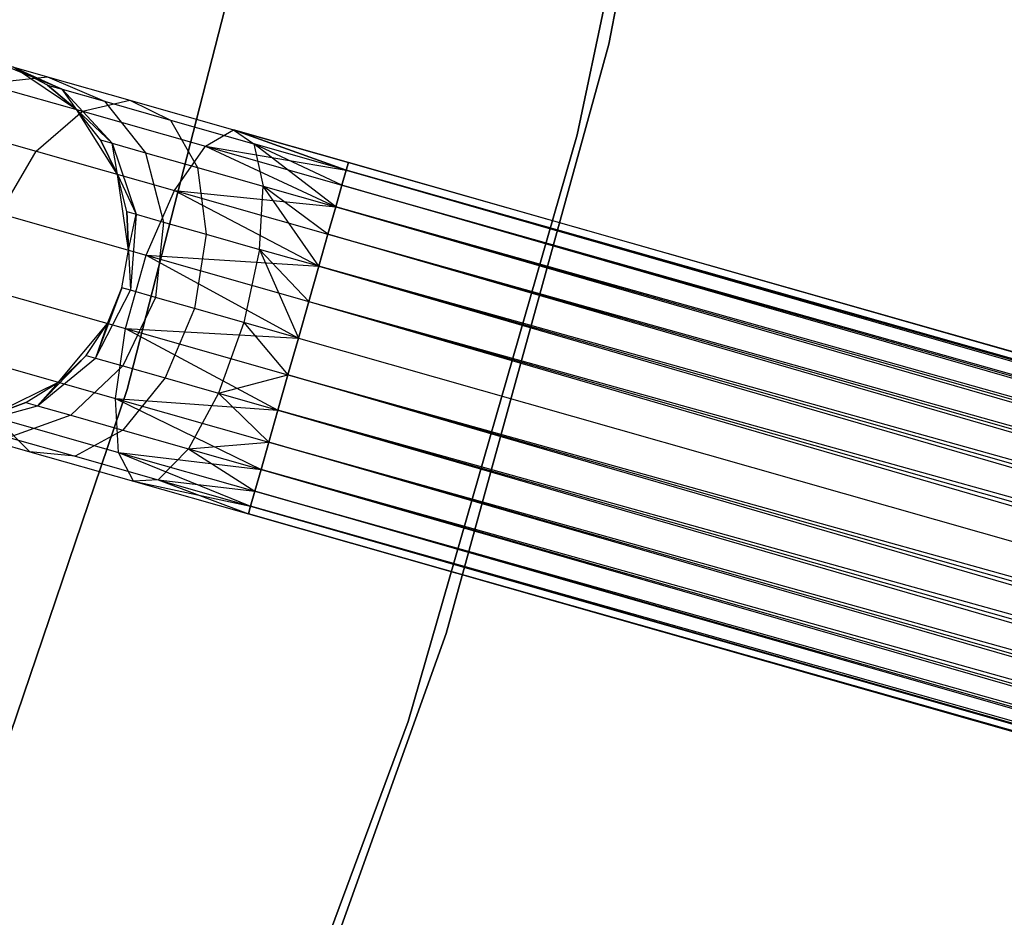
# Model space of a CAD drawing. Extents: x -102 to 102, y -101 to 102.
# Tile 345 of 481: x 40.12 to 45.48, y -14.98 to -10.1. Entities that reach past the tile are written whole.
import ezdxf

# ---------------------------------------------------------------- set-up
doc = ezdxf.new("R2010")
doc.units = 0
doc.header["$LTSCALE"] = 25.4
doc.layers.get('0').update_dxf_attribs({"linetype": 'CONTINUOUS'})

# ---------------------------------------------------------------- blocks, each defined once
blk = doc.blocks.new('NL2500011659_STL')
at = {"color": 0}
for p, q in [((43.3249, -10.2308, 1), (43.9678, -6.9657, 1)), ((43.9678, -6.9657, 2), (43.3249, -10.2308, 2)), ((43.3249, -10.2308, 1), (43.9678, -6.9657, 1)), ((43.9678, -6.9657, 2), (43.3249, -10.2308, 2)), ((43.1536, -10.7253, 1), (43.834, -7.4716, 1)), ((43.834, -7.4716, -6.5), (43.1536, -10.7253, -6.5)), ((43.1536, -10.7253, 1), (43.834, -7.4716, 1)), ((43.834, -7.4716, -6.5), (43.1536, -10.7253, -6.5)), ((41.5103, -8.9605, 1), (40.7031, -12.1107, 1)), ((40.7031, -12.1107, -6.5), (41.5103, -8.9605, -6.5)), ((40.7031, -12.1107, -6.5), (41.5103, -8.9605, -6.5)), ((41.5103, -8.9605, 1), (40.7031, -12.1107, 1)), ((42.4397, -13.4387, 1), (43.3249, -10.2308, 1)), ((43.3249, -10.2308, 2), (42.4397, -13.4387, 2)), ((42.4397, -13.4387, 1), (43.3249, -10.2308, 1)), ((43.3249, -10.2308, 2), (42.4397, -13.4387, 2)), ((43.3249, -10.2308, 1), (43.3249, -10.2308, 2)), ((43.3249, -10.2308, 1), (43.3249, -10.2308, 2)), ((40.3483, -10.477, -6.0225), (39.9819, -10.3275, -6.1503)), ((39.9819, -10.3275, -6.1503), (40.2695, -10.4093, -6.737)), ((39.9819, -10.3275, -6.1503), (40.2695, -10.4093, -6.737)), ((40.3483, -10.477, -6.0225), (39.9819, -10.3275, -6.1503)), ((40.4292, -10.5884, 0), (40.084, -10.3565, 0)), ((40.2687, -10.4543, -5.5), (40.084, -10.3565, 0)), ((40.4292, -10.5884, 0), (40.084, -10.3565, 0)), ((40.2687, -10.4543, -5.5), (40.084, -10.3565, -5.5)), ((40.2687, -10.4543, -5.5), (40.084, -10.3565, 0)), ((40.084, -10.3565, -5.5), (40.3483, -10.477, -6.0225)), ((40.2687, -10.4543, -5.5), (40.084, -10.3565, -5.5)), ((40.084, -10.3565, -5.5), (40.3483, -10.477, -6.0225)), ((39.9266, -10.4454, -6.9695), (40.2695, -10.4093, -6.737)), ((39.9266, -10.4454, -6.9695), (40.2695, -10.4093, -6.737)), ((39.9266, -10.4454, -6.9695), (40.4585, -10.5967, -7.5225)), ((39.9266, -10.4454, -6.9695), (40.4585, -10.5967, -7.5225)), ((40.4292, -10.5884, -5.5), (40.2687, -10.4543, -5.5)), ((40.2687, -10.4543, -5.5), (40.4292, -10.5884, 0)), ((40.2687, -10.4543, -5.5), (40.4292, -10.5884, 0)), ((40.2687, -10.4543, -5.5), (40.3483, -10.477, -6.0225)), ((40.2687, -10.4543, -5.5), (40.3483, -10.477, -6.0225)), ((40.4292, -10.5884, -5.5), (40.2687, -10.4543, -5.5)), ((40.2695, -10.4093, -6.737), (40.7173, -10.5367, -7.2026)), ((40.2695, -10.4093, -6.737), (40.7173, -10.5367, -7.2026)), ((40.2695, -10.4093, -6.737), (40.5794, -10.5427, -6.4939)), ((40.2695, -10.4093, -6.737), (40.5794, -10.5427, -6.4939)), ((40.4292, -10.5884, -5.5), (40.3483, -10.477, -6.0225)), ((40.4292, -10.5884, -5.5), (40.3483, -10.477, -6.0225)), ((40.6209, -10.7707, -5.9113), (40.3483, -10.477, -6.0225)), ((40.3483, -10.477, -6.0225), (40.5794, -10.5427, -6.4939)), ((40.3483, -10.477, -6.0225), (40.5794, -10.5427, -6.4939)), ((40.6209, -10.7707, -5.9113), (40.3483, -10.477, -6.0225)), ((40.4585, -10.5967, -7.5225), (40.7173, -10.5367, -7.2026)), ((40.4585, -10.5967, -7.5225), (40.7173, -10.5367, -7.2026)), ((40.5794, -10.5427, -6.4939), (40.9392, -10.6451, -6.868)), ((40.5794, -10.5427, -6.4939), (40.9392, -10.6451, -6.868)), ((40.5794, -10.5427, -6.4939), (40.8027, -10.8224, -6.2823)), ((40.5794, -10.5427, -6.4939), (40.8027, -10.8224, -6.2823)), ((40.7173, -10.5367, -7.2026), (41.2816, -10.6973, -7.5015)), ((40.7173, -10.5367, -7.2026), (41.2816, -10.6973, -7.5015)), ((40.7173, -10.5367, -7.2026), (40.9392, -10.6451, -6.868)), ((40.7173, -10.5367, -7.2026), (40.9392, -10.6451, -6.868)), ((40.2077, -10.8146, -7.7725), (40.4585, -10.5967, -7.5225)), ((40.2077, -10.8146, -7.7725), (40.4585, -10.5967, -7.5225)), ((40.6502, -10.9405, 0), (40.4292, -10.5884, 0)), ((40.5582, -10.7528, -5.5), (40.4292, -10.5884, 0)), ((40.6502, -10.9405, 0), (40.4292, -10.5884, 0)), ((40.5582, -10.7528, -5.5), (40.4292, -10.5884, -5.5)), ((40.4292, -10.5884, -5.5), (40.4292, -10.5884, 0)), ((40.5582, -10.7528, -5.5), (40.4292, -10.5884, 0)), ((40.4292, -10.5884, -5.5), (40.4292, -10.5884, 0)), ((40.4292, -10.5884, -5.5), (40.6209, -10.7707, -5.9113)), ((40.5582, -10.7528, -5.5), (40.4292, -10.5884, -5.5)), ((40.4292, -10.5884, -5.5), (40.6209, -10.7707, -5.9113)), ((40.4585, -10.5967, -7.5225), (41.1288, -10.7874, -7.8776)), ((40.4585, -10.5967, -7.5225), (41.1288, -10.7874, -7.8776)), ((39.61, -10.6446, -7.1511), (40.2077, -10.8146, -7.7725)), ((39.61, -10.6446, -7.1511), (40.2077, -10.8146, -7.7725)), ((40.9392, -10.6451, -6.868), (41.3926, -10.7741, -7.1082)), ((40.9392, -10.6451, -6.868), (41.3926, -10.7741, -7.1082)), ((40.9392, -10.6451, -6.868), (41.0859, -10.903, -6.5767)), ((40.9392, -10.6451, -6.868), (41.0859, -10.903, -6.5767)), ((41.1288, -10.7874, -7.8776), (41.2816, -10.6973, -7.5015)), ((41.1288, -10.7874, -7.8776), (41.2816, -10.6973, -7.5015)), ((41.2816, -10.6973, -7.5015), (41.8952, -10.9171, -7.809)), ((41.2816, -10.6973, -7.5015), (41.8952, -10.9171, -7.809)), ((41.2816, -10.6973, -7.5015), (41.9071, -10.8753, -7.6045)), ((41.8952, -10.9171, -7.191), (41.2816, -10.6973, -7.5015)), ((41.2816, -10.6973, -7.5015), (41.3926, -10.7741, -7.1082)), ((41.8952, -10.9171, -7.191), (41.2816, -10.6973, -7.5015)), ((41.9071, -10.8753, -7.3955), (41.2816, -10.6973, -7.5015)), ((41.9071, -10.8753, -7.3955), (41.2816, -10.6973, -7.5015)), ((41.2816, -10.6973, -7.5015), (41.9071, -10.8753, -7.6045)), ((41.2816, -10.6973, -7.5015), (41.3926, -10.7741, -7.1082)), ((40.6502, -10.9405, -5.5), (40.5582, -10.7528, -5.5)), ((40.5582, -10.7528, -5.5), (40.6502, -10.9405, 0)), ((40.5582, -10.7528, -5.5), (40.6502, -10.9405, 0)), ((40.5582, -10.7528, -5.5), (40.6209, -10.7707, -5.9113)), ((40.5582, -10.7528, -5.5), (40.6209, -10.7707, -5.9113)), ((40.6502, -10.9405, -5.5), (40.5582, -10.7528, -5.5)), ((40.6209, -10.7707, -5.9113), (40.8027, -10.8224, -6.2823)), ((40.6209, -10.7707, -5.9113), (40.8027, -10.8224, -6.2823)), ((40.6209, -10.7707, -5.9113), (40.7524, -11.1578, -5.8357)), ((40.6502, -10.9405, -5.5), (40.6209, -10.7707, -5.9113)), ((40.6502, -10.9405, -5.5), (40.6209, -10.7707, -5.9113)), ((40.6209, -10.7707, -5.9113), (40.7524, -11.1578, -5.8357)), ((41.3926, -10.7741, -7.1082), (41.4427, -11.0045, -6.7657)), ((41.8383, -11.117, -6.8309), (41.3926, -10.7741, -7.1082)), ((41.8719, -10.9989, -7), (41.3926, -10.7741, -7.1082)), ((41.8383, -11.117, -6.8309), (41.3926, -10.7741, -7.1082)), ((41.8719, -10.9989, -7), (41.3926, -10.7741, -7.1082)), ((41.8952, -10.9171, -7.191), (41.3926, -10.7741, -7.1082)), ((41.8952, -10.9171, -7.191), (41.3926, -10.7741, -7.1082)), ((41.3926, -10.7741, -7.1082), (41.4427, -11.0045, -6.7657)), ((42.232, -13.919, 1), (43.1536, -10.7253, 1)), ((43.1536, -10.7253, -6.5), (42.232, -13.919, -6.5)), ((42.232, -13.919, 1), (43.1536, -10.7253, 1)), ((43.1536, -10.7253, -6.5), (42.232, -13.919, -6.5)), ((43.1536, -10.7253, 1), (43.1536, -10.7253, -6.5)), ((43.1536, -10.7253, 1), (43.1536, -10.7253, -6.5)), ((40.0081, -11.1528, -7.9094), (40.2077, -10.8146, -7.7725)), ((40.0081, -11.1528, -7.9094), (40.2077, -10.8146, -7.7725)), ((40.2077, -10.8146, -7.7725), (40.9609, -11.0289, -8.1715)), ((40.2077, -10.8146, -7.7725), (40.9609, -11.0289, -8.1715)), ((40.8027, -10.8224, -6.2823), (41.0859, -10.903, -6.5767)), ((40.8027, -10.8224, -6.2823), (41.0859, -10.903, -6.5767)), ((40.8027, -10.8224, -6.2823), (40.9008, -11.2001, -6.1386)), ((40.8027, -10.8224, -6.2823), (40.9008, -11.2001, -6.1386)), ((40.9609, -11.0289, -8.1715), (41.1288, -10.7874, -7.8776)), ((40.9609, -11.0289, -8.1715), (41.1288, -10.7874, -7.8776)), ((41.1288, -10.7874, -7.8776), (41.8383, -11.117, -8.1691)), ((41.1288, -10.7874, -7.8776), (41.8383, -11.117, -8.1691)), ((41.1288, -10.7874, -7.8776), (41.8719, -10.9989, -8)), ((41.1288, -10.7874, -7.8776), (41.8719, -10.9989, -8)), ((41.1288, -10.7874, -7.8776), (41.8952, -10.9171, -7.809)), ((41.1288, -10.7874, -7.8776), (41.8952, -10.9171, -7.809)), ((41.9071, -10.8753, -7.6045), (41.8952, -10.9171, -7.809)), ((41.8952, -10.9171, -7.191), (41.9071, -10.8753, -7.3955)), ((41.8952, -10.9171, -7.191), (41.9071, -10.8753, -7.3955)), ((41.9071, -10.8753, -7.6045), (41.8952, -10.9171, -7.809)), ((41.9071, -10.8753, -7.3955), (77.861, -21.105, -7.3955)), ((41.9071, -10.8753, -7.6045), (77.861, -21.105, -7.3955)), ((77.8491, -21.1469, -7.809), (41.9071, -10.8753, -7.6045)), ((41.9071, -10.8753, -7.6045), (77.861, -21.105, -7.3955)), ((41.9071, -10.8753, -7.3955), (77.861, -21.105, -7.3955)), ((77.8491, -21.1469, -7.809), (41.9071, -10.8753, -7.6045)), ((41.0859, -10.903, -6.5767), (41.4427, -11.0045, -6.7657)), ((41.0859, -10.903, -6.5767), (41.4427, -11.0045, -6.7657)), ((41.0859, -10.903, -6.5767), (41.132, -11.2658, -6.379)), ((41.0859, -10.903, -6.5767), (41.132, -11.2658, -6.379)), ((41.8952, -10.9171, -7.809), (41.8719, -10.9989, -8)), ((41.8719, -10.9989, -7), (41.8952, -10.9171, -7.191)), ((41.8719, -10.9989, -7), (41.8952, -10.9171, -7.191)), ((41.8952, -10.9171, -7.809), (41.8719, -10.9989, -8)), ((77.861, -21.105, -7.3955), (41.8952, -10.9171, -7.191)), ((41.8952, -10.9171, -7.191), (77.8259, -21.2286, -7)), ((41.8952, -10.9171, -7.191), (77.8259, -21.2286, -7)), ((77.861, -21.105, -7.3955), (41.8952, -10.9171, -7.191)), ((41.8952, -10.9171, -7.809), (77.8491, -21.1469, -7.809)), ((41.8952, -10.9171, -7.809), (77.8491, -21.1469, -7.809)), ((40.709, -11.3522, 0), (40.6502, -10.9405, 0)), ((40.7012, -11.1433, -5.5), (40.6502, -10.9405, 0)), ((40.709, -11.3522, 0), (40.6502, -10.9405, 0)), ((40.7012, -11.1433, -5.5), (40.6502, -10.9405, -5.5)), ((40.6502, -10.9405, -5.5), (40.6502, -10.9405, 0)), ((40.7012, -11.1433, -5.5), (40.6502, -10.9405, 0)), ((40.6502, -10.9405, -5.5), (40.6502, -10.9405, 0)), ((40.6502, -10.9405, -5.5), (40.7524, -11.1578, -5.8357)), ((40.6502, -10.9405, -5.5), (40.7524, -11.1578, -5.8357)), ((40.7012, -11.1433, -5.5), (40.6502, -10.9405, -5.5)), ((40.8066, -11.38, -8.3324), (40.9609, -11.0289, -8.1715)), ((40.8066, -11.38, -8.3324), (40.9609, -11.0289, -8.1715)), ((40.9609, -11.0289, -8.1715), (41.7462, -11.4406, -8.4135)), ((40.9609, -11.0289, -8.1715), (41.7462, -11.4406, -8.4135)), ((40.9609, -11.0289, -8.1715), (41.7958, -11.2665, -8.309)), ((40.9609, -11.0289, -8.1715), (41.7958, -11.2665, -8.309)), ((40.9609, -11.0289, -8.1715), (41.8383, -11.117, -8.1691)), ((40.9609, -11.0289, -8.1715), (41.8383, -11.117, -8.1691)), ((41.4233, -11.3487, -6.5333), (41.4427, -11.0045, -6.7657)), ((41.4233, -11.3487, -6.5333), (41.4427, -11.0045, -6.7657)), ((41.4427, -11.0045, -6.7657), (41.8383, -11.117, -6.8309)), ((41.7462, -11.4406, -6.5865), (41.4427, -11.0045, -6.7657)), ((41.7462, -11.4406, -6.5865), (41.4427, -11.0045, -6.7657)), ((41.7958, -11.2665, -6.691), (41.4427, -11.0045, -6.7657)), ((41.7958, -11.2665, -6.691), (41.4427, -11.0045, -6.7657)), ((41.4427, -11.0045, -6.7657), (41.8383, -11.117, -6.8309)), ((41.8719, -10.9989, -8), (41.8383, -11.117, -8.1691)), ((41.8383, -11.117, -6.8309), (41.8719, -10.9989, -7)), ((41.8383, -11.117, -6.8309), (41.8719, -10.9989, -7)), ((41.8719, -10.9989, -8), (41.8383, -11.117, -8.1691)), ((41.8719, -10.9989, -7), (77.8259, -21.2286, -7)), ((41.8719, -10.9989, -7), (77.8259, -21.2286, -7)), ((77.7923, -21.3468, -8.1691), (41.8719, -10.9989, -8)), ((41.8719, -10.9989, -8), (77.8491, -21.1469, -7.809)), ((41.8719, -10.9989, -8), (77.8491, -21.1469, -7.809)), ((77.7923, -21.3468, -8.1691), (41.8719, -10.9989, -8)), ((40.709, -11.3522, -5.5), (40.7012, -11.1433, -5.5)), ((40.7012, -11.1433, -5.5), (40.709, -11.3522, 0)), ((40.7012, -11.1433, -5.5), (40.709, -11.3522, 0)), ((40.7012, -11.1433, -5.5), (40.7524, -11.1578, -5.8357)), ((40.7012, -11.1433, -5.5), (40.7524, -11.1578, -5.8357)), ((40.709, -11.3522, -5.5), (40.7012, -11.1433, -5.5)), ((41.8383, -11.117, -8.1691), (41.7958, -11.2665, -8.309)), ((41.7958, -11.2665, -6.691), (41.8383, -11.117, -6.8309)), ((41.7958, -11.2665, -6.691), (41.8383, -11.117, -6.8309)), ((41.8383, -11.117, -8.1691), (41.7958, -11.2665, -8.309)), ((77.8259, -21.2286, -7), (41.8383, -11.117, -6.8309)), ((41.8383, -11.117, -6.8309), (77.7497, -21.4963, -6.691)), ((41.8383, -11.117, -6.8309), (77.7497, -21.4963, -6.691)), ((77.8259, -21.2286, -7), (41.8383, -11.117, -6.8309)), ((41.8383, -11.117, -8.1691), (77.7923, -21.3468, -8.1691)), ((41.8383, -11.117, -8.1691), (77.7923, -21.3468, -8.1691)), ((40.0081, -11.1528, -7.9094), (40.8066, -11.38, -8.3324)), ((40.0081, -11.1528, -7.9094), (40.8066, -11.38, -8.3324)), ((40.709, -11.3522, -5.5), (40.7524, -11.1578, -5.8357)), ((40.709, -11.3522, -5.5), (40.7524, -11.1578, -5.8357)), ((40.7524, -11.1578, -5.8357), (40.7201, -11.5715, -5.809)), ((40.7524, -11.1578, -5.8357), (40.7201, -11.5715, -5.809)), ((40.7524, -11.1578, -5.8357), (40.9008, -11.2001, -6.1386)), ((40.7524, -11.1578, -5.8357), (40.9008, -11.2001, -6.1386)), ((40.9008, -11.2001, -6.1386), (40.8568, -11.6104, -6.0878)), ((40.9008, -11.2001, -6.1386), (40.8568, -11.6104, -6.0878)), ((40.9008, -11.2001, -6.1386), (41.132, -11.2658, -6.379)), ((40.9008, -11.2001, -6.1386), (41.132, -11.2658, -6.379)), ((41.132, -11.2658, -6.379), (41.0696, -11.671, -6.309)), ((41.132, -11.2658, -6.379), (41.0696, -11.671, -6.309)), ((41.132, -11.2658, -6.379), (41.4233, -11.3487, -6.5333)), ((41.132, -11.2658, -6.379), (41.4233, -11.3487, -6.5333)), ((41.7958, -11.2665, -8.309), (41.7462, -11.4406, -8.4135)), ((41.7462, -11.4406, -6.5865), (41.7958, -11.2665, -6.691)), ((41.7462, -11.4406, -6.5865), (41.7958, -11.2665, -6.691)), ((41.7958, -11.2665, -8.309), (41.7462, -11.4406, -8.4135)), ((41.7958, -11.2665, -6.691), (77.7497, -21.4963, -6.691)), ((41.7958, -11.2665, -6.691), (77.7497, -21.4963, -6.691)), ((77.7002, -21.6704, -8.4135), (41.7958, -11.2665, -8.309)), ((41.7958, -11.2665, -8.309), (77.7923, -21.3468, -8.1691)), ((41.7958, -11.2665, -8.309), (77.7923, -21.3468, -8.1691)), ((77.7002, -21.6704, -8.4135), (41.7958, -11.2665, -8.309)), ((40.6731, -11.5582, 0), (40.709, -11.3522, 0)), ((40.6731, -11.5582, -5.5), (40.709, -11.3522, -5.5)), ((40.6731, -11.5582, 0), (40.709, -11.3522, 0)), ((40.6731, -11.5582, -5.5), (40.709, -11.3522, -5.5)), ((40.709, -11.3522, -5.5), (40.709, -11.3522, 0)), ((40.709, -11.3522, -5.5), (40.709, -11.3522, 0)), ((40.709, -11.3522, -5.5), (40.7201, -11.5715, -5.809)), ((40.709, -11.3522, -5.5), (40.7201, -11.5715, -5.809)), ((41.4233, -11.3487, -6.5333), (41.3377, -11.7473, -6.4511)), ((41.4233, -11.3487, -6.5333), (41.3377, -11.7473, -6.4511)), ((41.6918, -11.6318, -6.5218), (41.4233, -11.3487, -6.5333)), ((41.4233, -11.3487, -6.5333), (41.6349, -11.8318, -6.5)), ((41.6918, -11.6318, -6.5218), (41.4233, -11.3487, -6.5333)), ((41.7462, -11.4406, -6.5865), (41.4233, -11.3487, -6.5333)), ((41.7462, -11.4406, -6.5865), (41.4233, -11.3487, -6.5333)), ((41.4233, -11.3487, -6.5333), (41.6349, -11.8318, -6.5)), ((40.6928, -11.7799, -8.3324), (40.8066, -11.38, -8.3324)), ((40.6928, -11.7799, -8.3324), (40.8066, -11.38, -8.3324)), ((40.8066, -11.38, -8.3324), (41.6349, -11.8318, -8.5)), ((40.8066, -11.38, -8.3324), (41.6349, -11.8318, -8.5)), ((40.8066, -11.38, -8.3324), (41.6918, -11.6318, -8.4782)), ((40.8066, -11.38, -8.3324), (41.6918, -11.6318, -8.4782)), ((40.8066, -11.38, -8.3324), (41.7462, -11.4406, -8.4135)), ((40.8066, -11.38, -8.3324), (41.7462, -11.4406, -8.4135)), ((41.7462, -11.4406, -8.4135), (41.6918, -11.6318, -8.4782)), ((41.6918, -11.6318, -6.5218), (41.7462, -11.4406, -6.5865)), ((41.6918, -11.6318, -6.5218), (41.7462, -11.4406, -6.5865)), ((41.7462, -11.4406, -8.4135), (41.6918, -11.6318, -8.4782)), ((77.7497, -21.4963, -6.691), (41.7462, -11.4406, -6.5865)), ((41.7462, -11.4406, -6.5865), (77.6458, -21.8616, -6.5218)), ((41.7462, -11.4406, -6.5865), (77.6458, -21.8616, -6.5218)), ((77.7497, -21.4963, -6.691), (41.7462, -11.4406, -6.5865)), ((41.7462, -11.4406, -8.4135), (77.7002, -21.6704, -8.4135)), ((41.7462, -11.4406, -8.4135), (77.7002, -21.6704, -8.4135)), ((39.8943, -11.5527, -7.9094), (40.6928, -11.7799, -8.3324)), ((39.8943, -11.5527, -7.9094), (40.6928, -11.7799, -8.3324)), ((40.6731, -11.5582, -5.5), (40.5298, -11.9403, -5.8357)), ((40.6731, -11.5582, -5.5), (40.5298, -11.9403, -5.8357)), ((40.5298, -11.9403, -5.8357), (40.7201, -11.5715, -5.809)), ((40.5298, -11.9403, -5.8357), (40.7201, -11.5715, -5.809)), ((40.5952, -11.7521, 0), (40.6731, -11.5582, 0)), ((40.5952, -11.7521, -5.5), (40.6731, -11.5582, -5.5)), ((40.5952, -11.7521, 0), (40.6731, -11.5582, 0)), ((40.5952, -11.7521, -5.5), (40.6731, -11.5582, -5.5)), ((40.6731, -11.5582, -5.5), (40.6731, -11.5582, 0)), ((40.6731, -11.5582, -5.5), (40.6731, -11.5582, 0)), ((40.7201, -11.5715, -5.809), (40.6731, -11.5582, -5.5)), ((40.7201, -11.5715, -5.809), (40.6731, -11.5582, -5.5)), ((40.8568, -11.6104, -6.0878), (40.7201, -11.5715, -5.809)), ((40.8568, -11.6104, -6.0878), (40.7201, -11.5715, -5.809)), ((40.8568, -11.6104, -6.0878), (40.6782, -11.9825, -6.1386)), ((40.8568, -11.6104, -6.0878), (40.6782, -11.9825, -6.1386)), ((41.0696, -11.671, -6.309), (40.8568, -11.6104, -6.0878)), ((41.0696, -11.671, -6.309), (40.8568, -11.6104, -6.0878)), ((41.6918, -11.6318, -8.4782), (41.6349, -11.8318, -8.5)), ((41.6349, -11.8318, -6.5), (41.6918, -11.6318, -6.5218)), ((41.6349, -11.8318, -6.5), (41.6918, -11.6318, -6.5218)), ((41.6918, -11.6318, -8.4782), (41.6349, -11.8318, -8.5)), ((41.6918, -11.6318, -6.5218), (77.6458, -21.8616, -6.5218)), ((41.6918, -11.6318, -6.5218), (77.6458, -21.8616, -6.5218)), ((41.6918, -11.6318, -8.4782), (77.5889, -22.0616, -8.5)), ((41.6918, -11.6318, -8.4782), (77.5889, -22.0616, -8.5)), ((41.6918, -11.6318, -8.4782), (77.7002, -21.6704, -8.4135)), ((41.6918, -11.6318, -8.4782), (77.7002, -21.6704, -8.4135)), ((41.0696, -11.671, -6.309), (40.9094, -12.0483, -6.379)), ((41.0696, -11.671, -6.309), (40.9094, -12.0483, -6.379)), ((41.3377, -11.7473, -6.4511), (41.0696, -11.671, -6.309)), ((41.3377, -11.7473, -6.4511), (41.0696, -11.671, -6.309)), ((40.3285, -12.0712, 0), (40.5952, -11.7521, 0)), ((40.3285, -12.0712, 0), (40.5952, -11.7521, 0)), ((40.4786, -11.9257, -5.5), (40.5952, -11.7521, 0)), ((40.4786, -11.9257, -5.5), (40.5952, -11.7521, 0)), ((40.4786, -11.9257, -5.5), (40.5952, -11.7521, -5.5)), ((40.4786, -11.9257, -5.5), (40.5952, -11.7521, -5.5)), ((40.5952, -11.7521, -5.5), (40.5298, -11.9403, -5.8357)), ((40.5952, -11.7521, -5.5), (40.5298, -11.9403, -5.8357)), ((40.5952, -11.7521, -5.5), (40.5952, -11.7521, 0)), ((40.5952, -11.7521, -5.5), (40.5952, -11.7521, 0)), ((40.6391, -12.1596, -8.1715), (40.6928, -11.7799, -8.3324)), ((40.6391, -12.1596, -8.1715), (40.6928, -11.7799, -8.3324)), ((40.6928, -11.7799, -8.3324), (41.5236, -12.223, -8.4135)), ((40.6928, -11.7799, -8.3324), (41.5236, -12.223, -8.4135)), ((40.6928, -11.7799, -8.3324), (41.578, -12.0318, -8.4782)), ((40.6928, -11.7799, -8.3324), (41.578, -12.0318, -8.4782)), ((40.6928, -11.7799, -8.3324), (41.6349, -11.8318, -8.5)), ((40.6928, -11.7799, -8.3324), (41.6349, -11.8318, -8.5)), ((41.3377, -11.7473, -6.4511), (41.2007, -12.1311, -6.5333)), ((41.3377, -11.7473, -6.4511), (41.2007, -12.1311, -6.5333)), ((41.6349, -11.8318, -6.5), (41.3377, -11.7473, -6.4511)), ((41.3377, -11.7473, -6.4511), (41.578, -12.0318, -6.5218)), ((41.3377, -11.7473, -6.4511), (41.578, -12.0318, -6.5218)), ((41.6349, -11.8318, -6.5), (41.3377, -11.7473, -6.4511)), ((41.578, -12.0318, -6.5218), (41.6349, -11.8318, -6.5)), ((41.6349, -11.8318, -8.5), (41.578, -12.0318, -8.4782)), ((41.578, -12.0318, -6.5218), (41.6349, -11.8318, -6.5)), ((41.6349, -11.8318, -8.5), (41.578, -12.0318, -8.4782)), ((41.6349, -11.8318, -6.5), (77.5889, -22.0616, -6.5)), ((41.6349, -11.8318, -6.5), (77.5889, -22.0616, -6.5)), ((41.6349, -11.8318, -8.5), (77.5889, -22.0616, -8.5)), ((41.6349, -11.8318, -8.5), (77.5889, -22.0616, -8.5)), ((39.886, -11.9453, -7.7725), (40.6391, -12.1596, -8.1715)), ((39.886, -11.9453, -7.7725), (40.6391, -12.1596, -8.1715)), ((40.4786, -11.9257, -5.5), (40.2141, -12.2002, -5.9113)), ((40.4786, -11.9257, -5.5), (40.2141, -12.2002, -5.9113)), ((40.2141, -12.2002, -5.9113), (40.5298, -11.9403, -5.8357)), ((40.2141, -12.2002, -5.9113), (40.5298, -11.9403, -5.8357)), ((40.3285, -12.0712, -5.5), (40.4786, -11.9257, -5.5)), ((40.4786, -11.9257, -5.5), (40.3285, -12.0712, 0)), ((40.4786, -11.9257, -5.5), (40.3285, -12.0712, 0)), ((40.3285, -12.0712, -5.5), (40.4786, -11.9257, -5.5)), ((40.4786, -11.9257, -5.5), (40.5298, -11.9403, -5.8357)), ((40.4786, -11.9257, -5.5), (40.5298, -11.9403, -5.8357)), ((40.5298, -11.9403, -5.8357), (40.6782, -11.9825, -6.1386)), ((40.5298, -11.9403, -5.8357), (40.6782, -11.9825, -6.1386)), ((40.6782, -11.9825, -6.1386), (40.3959, -12.2519, -6.2823)), ((40.6782, -11.9825, -6.1386), (40.3959, -12.2519, -6.2823)), ((40.6782, -11.9825, -6.1386), (40.9094, -12.0483, -6.379)), ((40.6782, -11.9825, -6.1386), (40.9094, -12.0483, -6.379)), ((40.9094, -12.0483, -6.379), (40.6791, -12.3325, -6.5767)), ((40.9094, -12.0483, -6.379), (40.6791, -12.3325, -6.5767)), ((40.9094, -12.0483, -6.379), (41.2007, -12.1311, -6.5333)), ((40.9094, -12.0483, -6.379), (41.2007, -12.1311, -6.5333)), ((41.2007, -12.1311, -6.5333), (41.578, -12.0318, -6.5218)), ((41.2007, -12.1311, -6.5333), (41.578, -12.0318, -6.5218)), ((41.5236, -12.223, -6.5865), (41.578, -12.0318, -6.5218)), ((41.578, -12.0318, -8.4782), (41.5236, -12.223, -8.4135)), ((41.578, -12.0318, -8.4782), (41.5236, -12.223, -8.4135)), ((41.5236, -12.223, -6.5865), (41.578, -12.0318, -6.5218)), ((77.4776, -22.4528, -8.4135), (41.578, -12.0318, -8.4782)), ((41.578, -12.0318, -8.4782), (77.5889, -22.0616, -8.5)), ((77.4776, -22.4528, -8.4135), (41.578, -12.0318, -8.4782)), ((41.578, -12.0318, -6.5218), (77.532, -22.2616, -6.5218)), ((41.578, -12.0318, -6.5218), (77.532, -22.2616, -6.5218)), ((41.578, -12.0318, -8.4782), (77.5889, -22.0616, -8.5)), ((40.7031, -12.1107, 1), (39.6571, -15.1897, 1)), ((39.6571, -15.1897, -6.5), (40.7031, -12.1107, -6.5)), ((39.6571, -15.1897, -6.5), (40.7031, -12.1107, -6.5)), ((40.7031, -12.1107, 1), (39.6571, -15.1897, 1)), ((39.9552, -12.2543, 0), (40.3285, -12.0712, 0)), ((39.9552, -12.2543, 0), (40.3285, -12.0712, 0)), ((40.1515, -12.1824, -5.5), (40.3285, -12.0712, 0)), ((40.1515, -12.1824, -5.5), (40.3285, -12.0712, -5.5)), ((40.1515, -12.1824, -5.5), (40.3285, -12.0712, 0)), ((40.1515, -12.1824, -5.5), (40.3285, -12.0712, -5.5)), ((40.3285, -12.0712, -5.5), (40.2141, -12.2002, -5.9113)), ((40.3285, -12.0712, -5.5), (40.2141, -12.2002, -5.9113)), ((40.3285, -12.0712, -5.5), (40.3285, -12.0712, 0)), ((40.3285, -12.0712, -5.5), (40.3285, -12.0712, 0)), ((40.7031, -12.1107, -6.5), (40.7031, -12.1107, 1)), ((40.7031, -12.1107, -6.5), (40.7031, -12.1107, 1)), ((40.6549, -12.4534, -7.8776), (40.6391, -12.1596, -8.1715)), ((40.6391, -12.1596, -8.1715), (41.4315, -12.5466, -8.1691)), ((40.6391, -12.1596, -8.1715), (41.4315, -12.5466, -8.1691)), ((40.6391, -12.1596, -8.1715), (41.474, -12.3972, -8.309)), ((40.6391, -12.1596, -8.1715), (41.474, -12.3972, -8.309)), ((40.6391, -12.1596, -8.1715), (41.5236, -12.223, -8.4135)), ((40.6391, -12.1596, -8.1715), (41.5236, -12.223, -8.4135)), ((40.6549, -12.4534, -7.8776), (40.6391, -12.1596, -8.1715)), ((41.2007, -12.1311, -6.5333), (41.036, -12.434, -6.7657)), ((41.2007, -12.1311, -6.5333), (41.036, -12.434, -6.7657)), ((41.2007, -12.1311, -6.5333), (41.5236, -12.223, -6.5865)), ((41.2007, -12.1311, -6.5333), (41.5236, -12.223, -6.5865)), ((41.2007, -12.1311, -6.5333), (41.474, -12.3972, -6.691)), ((41.2007, -12.1311, -6.5333), (41.474, -12.3972, -6.691)), ((40.1515, -12.1824, -5.5), (39.8278, -12.3065, -6.0225)), ((40.1515, -12.1824, -5.5), (39.8278, -12.3065, -6.0225)), ((39.8278, -12.3065, -6.0225), (40.2141, -12.2002, -5.9113)), ((39.8278, -12.3065, -6.0225), (40.2141, -12.2002, -5.9113)), ((39.9552, -12.2543, -5.5), (40.1515, -12.1824, -5.5)), ((40.1515, -12.1824, -5.5), (39.9552, -12.2543, 0)), ((40.1515, -12.1824, -5.5), (39.9552, -12.2543, 0)), ((39.9552, -12.2543, -5.5), (40.1515, -12.1824, -5.5)), ((40.1515, -12.1824, -5.5), (40.2141, -12.2002, -5.9113)), ((40.1515, -12.1824, -5.5), (40.2141, -12.2002, -5.9113)), ((40.2141, -12.2002, -5.9113), (40.3959, -12.2519, -6.2823)), ((40.2141, -12.2002, -5.9113), (40.3959, -12.2519, -6.2823)), ((41.474, -12.3972, -6.691), (41.5236, -12.223, -6.5865)), ((41.5236, -12.223, -8.4135), (41.474, -12.3972, -8.309)), ((41.5236, -12.223, -8.4135), (41.474, -12.3972, -8.309)), ((41.474, -12.3972, -6.691), (41.5236, -12.223, -6.5865)), ((41.5236, -12.223, -8.4135), (77.4776, -22.4528, -8.4135)), ((41.5236, -12.223, -8.4135), (77.4776, -22.4528, -8.4135)), ((77.532, -22.2616, -6.5218), (41.5236, -12.223, -6.5865)), ((41.5236, -12.223, -6.5865), (77.428, -22.627, -6.691)), ((41.5236, -12.223, -6.5865), (77.428, -22.627, -6.691)), ((77.532, -22.2616, -6.5218), (41.5236, -12.223, -6.5865)), ((40.1729, -12.4498, -7.2026), (39.9845, -12.2626, -7.5225)), ((39.9845, -12.2626, -7.5225), (40.6549, -12.4534, -7.8776)), ((39.9845, -12.2626, -7.5225), (40.6549, -12.4534, -7.8776)), ((40.1729, -12.4498, -7.2026), (39.9845, -12.2626, -7.5225)), ((40.3959, -12.2519, -6.2823), (40.0588, -12.3722, -6.4939)), ((40.3959, -12.2519, -6.2823), (40.0588, -12.3722, -6.4939)), ((40.3959, -12.2519, -6.2823), (40.6791, -12.3325, -6.5767)), ((40.3959, -12.2519, -6.2823), (40.6791, -12.3325, -6.5767)), ((39.7251, -12.3224, -6.737), (40.1729, -12.4498, -7.2026)), ((39.7251, -12.3224, -6.737), (40.1729, -12.4498, -7.2026)), ((40.0588, -12.3722, -6.4939), (40.4186, -12.4746, -6.868)), ((40.0588, -12.3722, -6.4939), (40.4186, -12.4746, -6.868)), ((40.6791, -12.3325, -6.5767), (40.4186, -12.4746, -6.868)), ((40.6791, -12.3325, -6.5767), (40.4186, -12.4746, -6.868)), ((40.6791, -12.3325, -6.5767), (41.036, -12.434, -6.7657)), ((40.6791, -12.3325, -6.5767), (41.036, -12.434, -6.7657)), ((41.036, -12.434, -6.7657), (40.872, -12.6036, -7.1082)), ((41.036, -12.434, -6.7657), (40.872, -12.6036, -7.1082)), ((41.036, -12.434, -6.7657), (41.474, -12.3972, -6.691)), ((41.036, -12.434, -6.7657), (41.474, -12.3972, -6.691)), ((41.036, -12.434, -6.7657), (41.4315, -12.5466, -6.8309)), ((41.036, -12.434, -6.7657), (41.4315, -12.5466, -6.8309)), ((41.036, -12.434, -6.7657), (41.3979, -12.6648, -7)), ((41.036, -12.434, -6.7657), (41.3979, -12.6648, -7)), ((41.4315, -12.5466, -6.8309), (41.474, -12.3972, -6.691)), ((41.474, -12.3972, -8.309), (41.4315, -12.5466, -8.1691)), ((41.474, -12.3972, -8.309), (41.4315, -12.5466, -8.1691)), ((41.4315, -12.5466, -6.8309), (41.474, -12.3972, -6.691)), ((77.3855, -22.7764, -8.1691), (41.474, -12.3972, -8.309)), ((41.474, -12.3972, -8.309), (77.4776, -22.4528, -8.4135)), ((41.474, -12.3972, -8.309), (77.4776, -22.4528, -8.4135)), ((77.3855, -22.7764, -8.1691), (41.474, -12.3972, -8.309)), ((41.474, -12.3972, -6.691), (77.428, -22.627, -6.691)), ((41.474, -12.3972, -6.691), (77.428, -22.627, -6.691)), ((40.4186, -12.4746, -6.868), (40.1729, -12.4498, -7.2026)), ((40.1729, -12.4498, -7.2026), (40.7372, -12.6104, -7.5015)), ((40.1729, -12.4498, -7.2026), (40.7372, -12.6104, -7.5015)), ((40.4186, -12.4746, -6.868), (40.1729, -12.4498, -7.2026)), ((40.4186, -12.4746, -6.868), (40.872, -12.6036, -7.1082)), ((40.4186, -12.4746, -6.868), (40.872, -12.6036, -7.1082)), ((40.7372, -12.6104, -7.5015), (40.6549, -12.4534, -7.8776)), ((40.6549, -12.4534, -7.8776), (41.3746, -12.7466, -7.809)), ((40.6549, -12.4534, -7.8776), (41.3746, -12.7466, -7.809)), ((40.6549, -12.4534, -7.8776), (41.3979, -12.6648, -8)), ((40.6549, -12.4534, -7.8776), (41.3979, -12.6648, -8)), ((40.6549, -12.4534, -7.8776), (41.4315, -12.5466, -8.1691)), ((40.6549, -12.4534, -7.8776), (41.4315, -12.5466, -8.1691)), ((40.7372, -12.6104, -7.5015), (40.6549, -12.4534, -7.8776)), ((41.3979, -12.6648, -7), (41.4315, -12.5466, -6.8309)), ((41.4315, -12.5466, -8.1691), (41.3979, -12.6648, -8)), ((41.4315, -12.5466, -8.1691), (41.3979, -12.6648, -8)), ((41.3979, -12.6648, -7), (41.4315, -12.5466, -6.8309)), ((41.4315, -12.5466, -8.1691), (77.3855, -22.7764, -8.1691)), ((41.4315, -12.5466, -8.1691), (77.3855, -22.7764, -8.1691)), ((77.428, -22.627, -6.691), (41.4315, -12.5466, -6.8309)), ((41.4315, -12.5466, -6.8309), (77.3519, -22.8946, -7)), ((41.4315, -12.5466, -6.8309), (77.3519, -22.8946, -7)), ((77.428, -22.627, -6.691), (41.4315, -12.5466, -6.8309)), ((40.872, -12.6036, -7.1082), (40.7372, -12.6104, -7.5015)), ((40.872, -12.6036, -7.1082), (40.7372, -12.6104, -7.5015)), ((40.7372, -12.6104, -7.5015), (41.3627, -12.7884, -7.3955)), ((40.7372, -12.6104, -7.5015), (41.3627, -12.7884, -7.6045)), ((40.7372, -12.6104, -7.5015), (41.3627, -12.7884, -7.3955)), ((40.7372, -12.6104, -7.5015), (41.3627, -12.7884, -7.6045)), ((40.7372, -12.6104, -7.5015), (41.3746, -12.7466, -7.809)), ((40.7372, -12.6104, -7.5015), (41.3746, -12.7466, -7.809)), ((40.872, -12.6036, -7.1082), (41.3979, -12.6648, -7)), ((40.872, -12.6036, -7.1082), (41.3979, -12.6648, -7)), ((40.872, -12.6036, -7.1082), (41.3746, -12.7466, -7.191)), ((40.872, -12.6036, -7.1082), (41.3746, -12.7466, -7.191)), ((40.872, -12.6036, -7.1082), (41.3627, -12.7884, -7.3955)), ((40.872, -12.6036, -7.1082), (41.3627, -12.7884, -7.3955)), ((41.3746, -12.7466, -7.191), (41.3979, -12.6648, -7)), ((41.3979, -12.6648, -8), (41.3746, -12.7466, -7.809)), ((41.3979, -12.6648, -8), (41.3746, -12.7466, -7.809)), ((41.3746, -12.7466, -7.191), (41.3979, -12.6648, -7)), ((77.3286, -22.9764, -7.809), (41.3979, -12.6648, -8)), ((41.3979, -12.6648, -8), (77.3855, -22.7764, -8.1691)), ((41.3979, -12.6648, -8), (77.3855, -22.7764, -8.1691)), ((77.3286, -22.9764, -7.809), (41.3979, -12.6648, -8)), ((41.3979, -12.6648, -7), (77.3519, -22.8946, -7)), ((41.3979, -12.6648, -7), (77.3519, -22.8946, -7)), ((41.3627, -12.7884, -7.3955), (41.3746, -12.7466, -7.191)), ((41.3746, -12.7466, -7.809), (41.3627, -12.7884, -7.6045)), ((41.3746, -12.7466, -7.809), (41.3627, -12.7884, -7.6045)), ((41.3627, -12.7884, -7.3955), (41.3746, -12.7466, -7.191)), ((41.3746, -12.7466, -7.809), (77.3286, -22.9764, -7.809)), ((41.3746, -12.7466, -7.809), (77.3286, -22.9764, -7.809)), ((77.3519, -22.8946, -7), (41.3746, -12.7466, -7.191)), ((41.3746, -12.7466, -7.191), (77.3167, -23.0182, -7.3955)), ((41.3746, -12.7466, -7.191), (77.3167, -23.0182, -7.3955)), ((77.3519, -22.8946, -7), (41.3746, -12.7466, -7.191)), ((77.3167, -23.0182, -7.3955), (41.3627, -12.7884, -7.6045)), ((41.3627, -12.7884, -7.3955), (77.3167, -23.0182, -7.3955)), ((77.3167, -23.0182, -7.3955), (41.3627, -12.7884, -7.6045)), ((41.3627, -12.7884, -7.6045), (77.3286, -22.9764, -7.809)), ((41.3627, -12.7884, -7.6045), (77.3286, -22.9764, -7.809)), ((41.3627, -12.7884, -7.3955), (77.3167, -23.0182, -7.3955)), ((41.3172, -16.5715, 1), (42.4397, -13.4387, 1)), ((42.4397, -13.4387, 2), (41.3172, -16.5715, 2)), ((41.3172, -16.5715, 1), (42.4397, -13.4387, 1)), ((42.4397, -13.4387, 2), (41.3172, -16.5715, 2)), ((42.4397, -13.4387, 1), (42.4397, -13.4387, 2)), ((42.4397, -13.4387, 1), (42.4397, -13.4387, 2)), ((41.0742, -17.0349, 1), (42.232, -13.919, 1)), ((42.232, -13.919, -6.5), (41.0742, -17.0349, -6.5)), ((41.0742, -17.0349, 1), (42.232, -13.919, 1)), ((42.232, -13.919, -6.5), (41.0742, -17.0349, -6.5)), ((42.232, -13.919, 1), (42.232, -13.919, -6.5)), ((42.232, -13.919, 1), (42.232, -13.919, -6.5))]:
    blk.add_line(p, q, dxfattribs=at)

msp = doc.modelspace()

# ---------------------------------------------------------------- block references
at = {"color": 0}
msp.add_blockref('NL2500011659_STL', (0, 0), dxfattribs=at)

doc.saveas('drawing.dxf')
